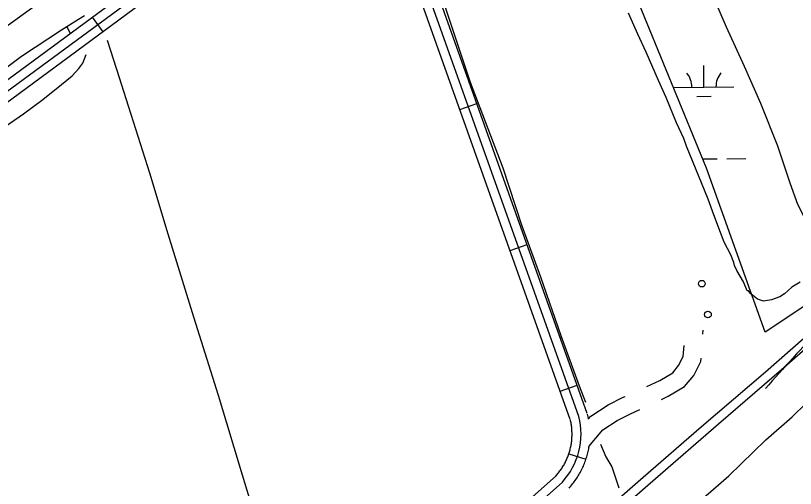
# Model space of a CAD drawing. Extents: x 3567028 to 3605064, y 510945 to 536587.
# Drawn here: x 3597853 to 3599155, y 529636 to 530427 of the extents above; entities that cross this region are included whole.
import ezdxf

# ---------------------------------------------------------------- set-up
doc = ezdxf.new("R2010")
doc.units = 0
for name, color, linetype in [('V-DOMW-TANK', 7, 'Continuous'), ('V-RAIL-TRAK', 7, 'Continuous'), ('V-ROAD-CNTR', 7, 'Continuous'), ('V-SITE-VEGE', 7, 'Continuous'), ('V-TOPO-SHOR', 7, 'Continuous'), ('V-UTIL-LINE', 7, 'Continuous'), ('V-WETL-SWMP', 7, 'Continuous')]:
    doc.layers.add(name, color=color, linetype=linetype)

msp = doc.modelspace()

# ---------------------------------------------------------------- linework, layer by layer
at = {"layer": 'V-DOMW-TANK'}
for centre in [(3598999.1, 529978.4), (3599009.4, 529926.7)]:
    msp.add_circle(centre, 5.55, dxfattribs=at)
at = {"layer": 'V-RAIL-TRAK'}
for points in [[(3597953.3, 528829.7), (3598034.2, 528900.1), (3598083.9, 528942.5), (3598133.4, 528985.1), (3598182.8, 529027.9), (3598232, 529070.9), (3598281.1, 529114.1), (3598329.9, 529157.5), (3598390.6, 529209.9), (3598451.2, 529262.4), (3598511.6, 529315), (3598571.9, 529367.8), (3598626.9, 529415.1), (3598681.8, 529462.6), (3598736.5, 529510.3), (3598791.1, 529558.1), (3598845.6, 529606.1), (3598847.6, 529608.2), (3598901.4, 529654.6), (3598998.6, 529739.3), (3599105.4, 529830.8), (3599233.7, 529943.5), (3599355, 530049.3)], [(3599363.2, 530036.2), (3599246.7, 529934.5), (3599132.2, 529834.1), (3599026.8, 529743.3), (3598922, 529651.8), (3598804.8, 529550), (3598682.8, 529442.8), (3598589.7, 529362.9), (3598493.2, 529278.9), (3598377.4, 529177.9), (3598232.6, 529052.2), (3598111.3, 528947.1), (3597983.8, 528835.8), (3597890.7, 528754.5), (3597797.7, 528675.3)]]:
    msp.add_lwpolyline(points, dxfattribs=at)
at = {"layer": 'V-ROAD-CNTR'}
for p, q in [((3597999.1, 530399.7), (3597981.3, 530423.8)), ((3598595.1, 530269.5), (3598623.3, 530279.5)), ((3598678.9, 530033.9), (3598707.1, 530044)), ((3599001, 529893.8), (3599001.5, 529900.8)), ((3598762.7, 529798.4), (3598790.9, 529808.5)), ((3598777, 529694.1), (3598805.6, 529684.9))]:
    msp.add_line(p, q, dxfattribs=at)
for points in [[(3598793.6, 529756.3), (3598398, 530868.2)], [(3598807.7, 529761.4), (3598412.1, 530873.3)], [(3598454.6, 530706.1), (3598053, 530458.1), (3597245.1, 529862.5)], [(3598447.6, 530684.2), (3598061.4, 530445.6), (3597513.8, 530041.9)], [(3598779.4, 529751.3), (3598447.9, 530683.1)], [(3598032.7, 530461.8), (3597236.2, 529874.6)], [(3598907.2, 529806.6), (3598929, 529816.7), (3598950.5, 529829.5), (3598960.4, 529841.4), (3598968.1, 529856.7), (3598969.5, 529874.9)], [(3598931.8, 529785), (3598943, 529790.1), (3598970.3, 529806.3), (3598985.7, 529824.9), (3598997.6, 529848.5), (3598998, 529853.9)], [(3598809.8, 529752.3), (3598813.7, 529756.9), (3598842.7, 529775.8), (3598866.7, 529788), (3598870.8, 529789.9)], [(3598809.9, 529751.9), (3598809.7, 529753.2), (3598809.2, 529755.6), (3598808.6, 529757.8), (3598808.1, 529760.1)], [(3598810.5, 529706.3), (3598833.8, 529734.2), (3598857.8, 529749.8), (3598879.8, 529761), (3598895.5, 529768.2)], [(3598755.1, 529656.7), (3598756.4, 529658.2), (3598757.5, 529659.5), (3598758.7, 529660.9), (3598759.8, 529662.3), (3598760.9, 529663.7), (3598762, 529665.2), (3598763.1, 529666.6), (3598764.1, 529668.1), (3598765.1, 529669.6), (3598766.1, 529671.1), (3598767.1, 529672.7), (3598768, 529674.2), (3598768.9, 529675.7), (3598769.8, 529677.3), (3598770.6, 529678.9), (3598771.5, 529680.5), (3598772.2, 529682.2), (3598773, 529683.8), (3598773.7, 529685.4), (3598774.4, 529687.1), (3598775.1, 529688.8), (3598775.8, 529690.4), (3598776.4, 529692.2), (3598777, 529693.9), (3598777.5, 529695.6), (3598778.1, 529697.3), (3598778.6, 529699.1), (3598779, 529700.8), (3598779.4, 529702.5), (3598779.9, 529704.3), (3598780.2, 529706.1), (3598780.6, 529707.8), (3598780.9, 529709.6), (3598781.2, 529711.4), (3598781.4, 529713.2), (3598781.7, 529714.9), (3598781.8, 529716.8), (3598782, 529718.6), (3598782.1, 529720.3), (3598782.2, 529722.2), (3598782.3, 529724), (3598782.3, 529725.8), (3598782.3, 529727.6), (3598782.3, 529729.4), (3598782.2, 529731.2), (3598782.1, 529733), (3598782, 529734.8), (3598781.8, 529736.6), (3598781.7, 529738.4), (3598781.4, 529740.2), (3598781.2, 529742), (3598780.9, 529743.7), (3598780.6, 529745.5), (3598780.2, 529747.3), (3598779.9, 529749.1), (3598779.5, 529750.8)], [(3598777.3, 529636.6), (3598778.8, 529638.3), (3598780.4, 529640), (3598781.8, 529641.8), (3598783.3, 529643.6), (3598784.7, 529645.5), (3598786.1, 529647.3), (3598787.5, 529649.2), (3598788.9, 529651.1), (3598790.1, 529653), (3598791.4, 529655), (3598792.6, 529656.9), (3598793.8, 529658.9), (3598795, 529661), (3598796.2, 529663), (3598797.2, 529665.1), (3598798.3, 529667.1), (3598799.3, 529669.2), (3598800.3, 529671.3), (3598801.3, 529673.5), (3598802.1, 529675.6), (3598803, 529677.8), (3598803.9, 529680), (3598804.7, 529682.1), (3598805.4, 529684.3), (3598806.1, 529686.6), (3598806.8, 529688.8), (3598807.5, 529691), (3598808.1, 529693.3), (3598808.6, 529695.6), (3598809.1, 529697.8), (3598809.6, 529700), (3598810.1, 529702.4), (3598810.5, 529704.7), (3598810.8, 529706.4)], [(3598756.2, 529657.9), (3598349.5, 529295.4), (3597889.6, 528894.9)], [(3597899.5, 528883.6), (3598359.4, 529284.1), (3598766.2, 529646.7)]]:
    msp.add_lwpolyline(points, dxfattribs=at)
for centre, radius, start, end in [((3601138.5, 528036.2), 2693.4, 136.0909, 139.0088), ((3598678.9, 529726.7), 118.4, 317.4828, 14.4853)]:
    msp.add_arc(centre, radius, start, end, dxfattribs=at)
at = {"layer": 'V-SITE-VEGE'}
for points in [[(3598968.9, 530220.9), (3598956.6, 530247.1), (3598939.4, 530289.5), (3598927, 530318.2), (3598906.1, 530365.6), (3598892.5, 530395.6), (3598876.5, 530430.5)], [(3599163.3, 529981), (3599149.5, 529972.4), (3599137, 529961.2), (3599129.5, 529956.3), (3599115.8, 529951.4), (3599102.1, 529948.9), (3599092.2, 529952.7), (3599081, 529961.5), (3599077.3, 529966.5), (3599074.8, 529966.5), (3599068.6, 529981.5), (3599057.5, 530000.2), (3599053.8, 530008.9), (3599052.6, 530013.9), (3599047.7, 530026.4), (3599036.6, 530047.6), (3599030.4, 530063.8), (3599019.4, 530093.7), (3599009.5, 530119.9), (3598973.8, 530208.5), (3598968.9, 530220.9)]]:
    msp.add_lwpolyline(points, dxfattribs=at)
at = {"layer": 'V-TOPO-SHOR'}
msp.add_line((3597945.2, 530395.4), (3597938.4, 530408.4), dxfattribs=at)
for points in [[(3598739.1, 531037.5), (3598787.4, 530955), (3598822.7, 530902.5), (3598842, 530850), (3598894.8, 530746), (3599004, 530490.7), (3599039.6, 530407.8), (3599070.1, 530342.2), (3599097.4, 530280.4), (3599125.6, 530208.8), (3599146.3, 530147), (3599158.8, 530111.4), (3599184.3, 530061.7), (3599192.9, 530018.2), (3599199.8, 529984), (3599205.3, 529964.4), (3599208.6, 529956.4), (3599211.8, 529951.3)], [(3598446.1, 530787.2), (3598459.7, 530750), (3598487.6, 530672), (3598515.5, 530585.7), (3598567.9, 530447.6), (3598612.1, 530315.1), (3598666.5, 530172.2), (3598697.8, 530076.9), (3598729.8, 529989.9), (3598763.8, 529891.9), (3598794.4, 529807.7), (3598804.6, 529780.1)], [(3597402, 530008), (3597440.2, 530041.9), (3597555.4, 530121.6), (3597630.5, 530185.2), (3597751, 530275.6), (3597862.8, 530358.9), (3597929.6, 530403), (3597938.4, 530408.4), (3597957.9, 530420.5), (3597968.1, 530426.7)], [(3598005.6, 530385.8), (3598021.4, 530336.9), (3598045.4, 530262), (3598076.3, 530164), (3598107.2, 530061.7), (3598150, 529923), (3598191.4, 529791.8), (3598231, 529658.7), (3598270.3, 529530.3), (3598291.4, 529471.7), (3598311.5, 529401.2), (3598329.4, 529346.3), (3598344.8, 529298.3), (3598347.5, 529288.1)], [(3597562.1, 530012.3), (3597568.7, 530031.3), (3597577.4, 530046.4), (3597592.6, 530060.2), (3597625.6, 530084.4), (3597688.3, 530132.1), (3597744.5, 530172.7), (3597818.5, 530230.3), (3597866, 530262.3), (3597898.4, 530286.5), (3597929.4, 530311.4), (3597947.2, 530325.8), (3597958.5, 530338.2), (3597965.1, 530347.4), (3597970.4, 530361.8)], [(3598893.1, 529525.3), (3598945.6, 529571.5), (3599044.5, 529657), (3599105.9, 529717.3), (3599150, 529755.7), (3599172.9, 529777.8), (3599184.1, 529779.1), (3599192, 529777), (3599198.9, 529772.1), (3599214.6, 529739.5), (3599243, 529669.9), (3599284.2, 529576.3), (3599338.4, 529454.8), (3599363.7, 529399.4)], [(3598829.8, 529710.3), (3598838.6, 529688.9), (3598848.9, 529672.3), (3598855, 529653.7), (3598860.4, 529637.1)]]:
    msp.add_lwpolyline(points, dxfattribs=at)
at = {"layer": 'V-UTIL-LINE'}
msp.add_lwpolyline([(3600302, 532261.7), (3599387.3, 531564.9), (3598448.8, 530851.5), (3597071.9, 529854.6), (3596910.6, 529778), (3596790.1, 529728.9), (3596673.1, 529707.1), (3596536.5, 529669.6), (3596404.6, 529661.8), (3596264.2, 529656.3), (3596114.3, 529669.9), (3596048.5, 529685.4)], dxfattribs=at)
at = {"layer": 'V-WETL-SWMP'}
for p, q in [((3599006.9, 530171.3), (3598672.3, 530990)), ((3599002.7, 530307.1), (3599002.4, 530343.1)), ((3598952.7, 530306.7), (3599052.7, 530307.6)), ((3598990.9, 530291.6), (3599014.9, 530291.8)), ((3599000.5, 530187), (3599024.9, 530187.3)), ((3599040.9, 530187.4), (3599072.9, 530187.7)), ((3599104.9, 529897.3), (3599006.9, 530171.3)), ((3599205.3, 529964.4), (3599104.9, 529897.3))]:
    msp.add_line(p, q, dxfattribs=at)
for centre, start, end in [((3598947.5, 530307.2), 359.7115, 41.2552), ((3599058, 530308.1), 139.7115, 181.2552)]:
    msp.add_arc(centre, 35.2, start, end, dxfattribs=at)

doc.saveas('drawing.dxf')
